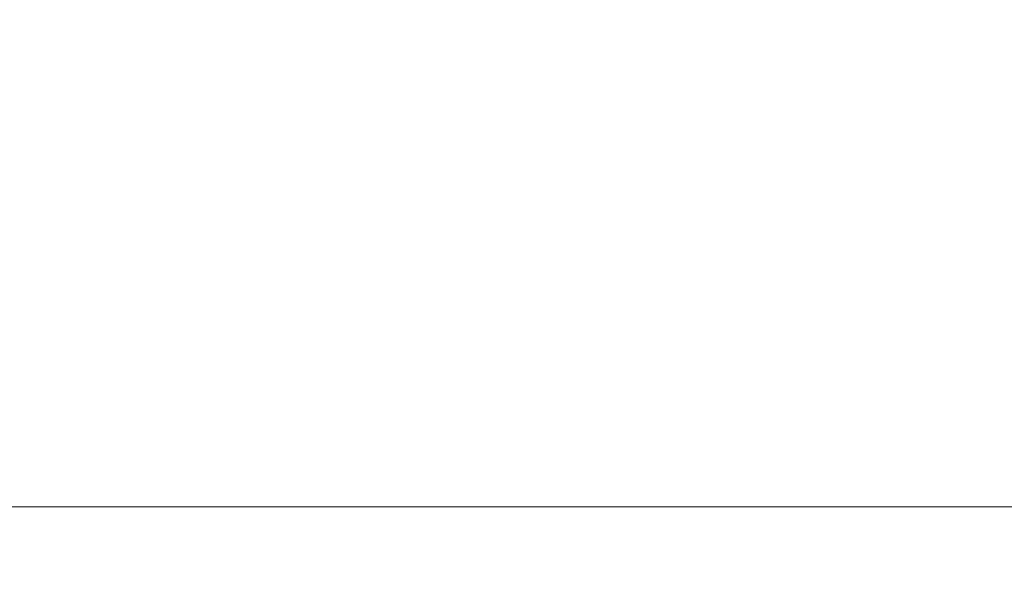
# Model space of a CAD drawing. Header units: millimetres. Extents: x -21522 to 71342, y -39668 to 2056.
# Tile 434 of 656: x -2333 to -1770, y -25684 to -25356. Entities that reach past the tile are written whole.
import ezdxf

# ---------------------------------------------------------------- set-up
doc = ezdxf.new("R2010")
doc.units = ezdxf.units.MM
doc.layers.add('A-ANNO-DIMS', color=211, linetype='Continuous', lineweight=9)
doc.layers.add('A-ANNO-DIMS-50', color=211, linetype='Continuous', lineweight=9)
doc.styles.add('Trebuchet MS_1', font='trebuc.ttf', dxfattribs={"height": 90})
doc.dimstyles.new('Cotes100e_Intérieur', dxfattribs={"dimscale": 304.8, "dimtxt": 92.785582, "dimasz": 0.246063, "dimexe": 0.164042, "dimexo": 0.0625, "dimgap": 0.032808, "dimtad": 1, "dimdec": 0, "dimlfac": 0.1, "dimzin": 0, "dimdsep": 46, "dimtxsty": 'Trebuchet MS_1', "dimblk1": 'OBLIQUE', "dimblk2": 'OBLIQUE', "dimsah": 1, "dimcen": 0.09, "dimdle": 0.164042, "dimazin": 0, "dimtfac": 1, "dimtdec": 4, "dimtix": 1, "dimtmove": 0, "dimatfit": 3, "dimfxl": 0.164042, "dimfxlon": 1, "dimtvp": 1, "dimtolj": 1, "dimtzin": 0, "dimarcsym": 2})

# ---------------------------------------------------------------- blocks, each defined once
blk = doc.blocks.new('DIMBLOCK138-00_RDC_50e Copie 1 - Dépendante 1')
at = {"layer": 'A-ANNO-DIMS-50'}
for p, q in [((-530.16, -25634.25), (-530.16, -24868.76)), ((-2727.86, -25634.25), (-2727.86, -25584.25)), ((-2727.86, -25634.25), (-2690.36, -25596.75)), ((-530.16, -25634.25), (-492.66, -25596.75)), ((-2727.86, -25634.25), (-2765.36, -25671.75)), ((-2727.86, -25634.25), (-530.16, -25634.25)), ((-2727.86, -25634.25), (-2727.86, -25684.25)), ((-530.16, -25634.25), (-567.66, -25671.75)), ((-530.16, -25634.25), (-530.16, -25684.25))]:
    blk.add_line(p, q, dxfattribs=at)
at = {"layer": 'A-ANNO-DIMS-50', "color": 0, "insert": (-1728.08, -25509.09), "char_height": 90, "width": 237.7827, "attachment_point": 1, "line_spacing_factor": 1.048425, "style": 'Trebuchet MS_1'}
blk.add_mtext('220', dxfattribs=at)
blk = doc.blocks.new('_Oblique')
at = {"color": 0, "linetype": 'ByBlock', "lineweight": -2}
blk.add_line((-0.5, -0.5), (0.5, 0.5), dxfattribs=at)

msp = doc.modelspace()

# ---------------------------------------------------------------- dimensions: what is measured, and where the dimension line sits
at = {"layer": 'A-ANNO-DIMS'}
dim = msp.add_linear_dim(base=(-530.16, -25634.25), p1=(-2727.86, -25584.25), p2=(-530.16, -24868.76), dimstyle='Cotes100e_Intérieur', override={"dimpost": '<>', "dimfxl": 2311.229494}, dxfattribs=at)
dim.commit()
dim.dimension.update_dxf_attribs({"geometry": 'DIMBLOCK138-00_RDC_50e Copie 1 - Dépendante 1', "text_midpoint": (-1629.01, -25578.46)})

doc.saveas('drawing.dxf')
